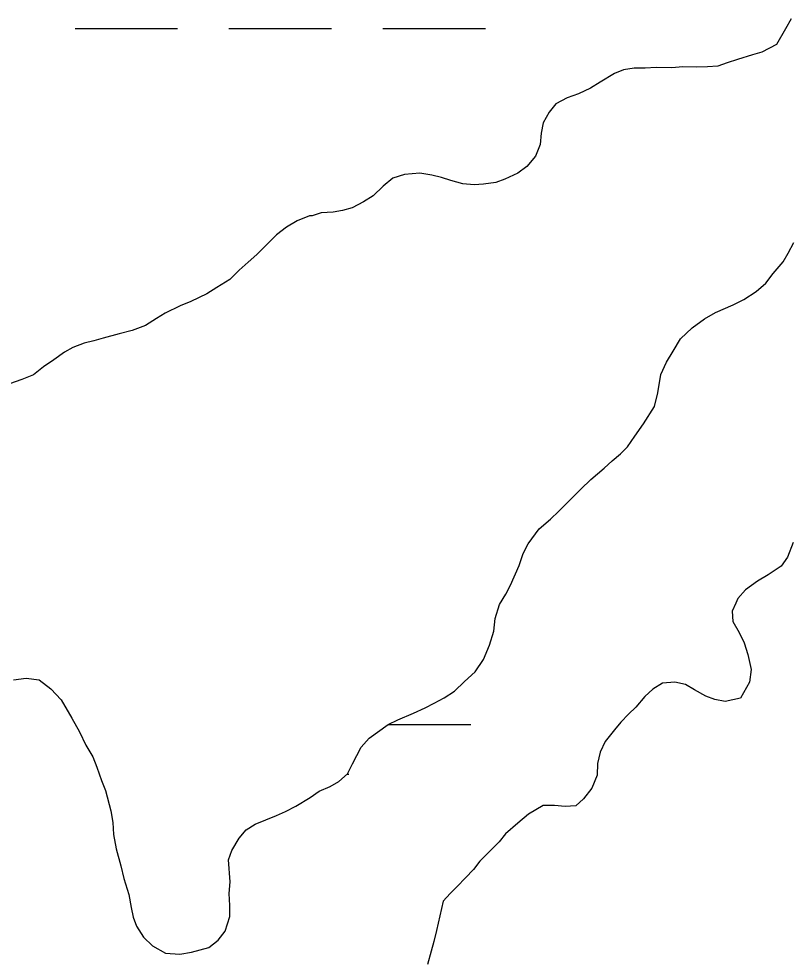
# Model space of a CAD drawing. Extents: x 3177185 to 3215018, y 812988 to 838321.
# Drawn here: x 3188361.3 to 3188602.2, y 834063.6 to 834356.4 of the extents above; entities that cross this region are included whole.
import ezdxf

# ---------------------------------------------------------------- set-up
doc = ezdxf.new("R2010")
doc.units = 0
doc.layers.add('V-WETL-SWMP', color=7, linetype='Continuous')

msp = doc.modelspace()

# ---------------------------------------------------------------- linework, layer by layer
at = {"layer": 'V-WETL-SWMP'}
for p, q in [((3188602.24, 834356.4), (3188600.42, 834353.22)), ((3188378.86, 834353.38), (3188410.86, 834353.38)), ((3188426.86, 834353.38), (3188458.86, 834353.38)), ((3188474.86, 834353.38), (3188506.86, 834353.38)), ((3188600.42, 834353.22), (3188597.61, 834348.38)), ((3188597.61, 834348.38), (3188593.12, 834346.02)), ((3188590.12, 834345.18), (3188585.46, 834343.65)), ((3188593.12, 834346.02), (3188590.12, 834345.18)), ((3188553.3, 834341.01), (3188549.97, 834340.49)), ((3188556.64, 834341.02), (3188553.3, 834341.01)), ((3188560.14, 834341.2), (3188556.64, 834341.02)), ((3188564.97, 834341.06), (3188560.14, 834341.2)), ((3188568.47, 834341.41), (3188564.97, 834341.06)), ((3188572.81, 834341.26), (3188568.47, 834341.41)), ((3188576.14, 834341.44), (3188572.81, 834341.26)), ((3188579.3, 834341.63), (3188576.14, 834341.44)), ((3188582.3, 834342.64), (3188579.3, 834341.63)), ((3188585.46, 834343.65), (3188582.3, 834342.64)), ((3188547.15, 834339.31), (3188542.66, 834336.62)), ((3188549.97, 834340.49), (3188547.15, 834339.31)), ((3188542.66, 834336.62), (3188539.66, 834334.78)), ((3188535.84, 834332.93), (3188532.34, 834331.74)), ((3188539.66, 834334.78), (3188535.84, 834332.93)), ((3188528.85, 834329.89), (3188526.7, 834327.22)), ((3188532.34, 834331.74), (3188528.85, 834329.89)), ((3188526.7, 834327.22), (3188524.88, 834323.88)), ((3188524.88, 834323.88), (3188524.23, 834320.71)), ((3188524.23, 834320.71), (3188523.91, 834317.2)), ((3188523.91, 834317.2), (3188522.43, 834313.53)), ((3188522.43, 834313.53), (3188519.77, 834310.35)), ((3188519.77, 834310.35), (3188516.95, 834308.17)), ((3188477.95, 834306.66), (3188474.96, 834304.15)), ((3188481.61, 834307.84), (3188477.95, 834306.66)), ((3188486.45, 834308.2), (3188481.61, 834307.84)), ((3188490.12, 834307.55), (3188486.45, 834308.2)), ((3188493.12, 834306.9), (3188490.12, 834307.55)), ((3188496.12, 834305.91), (3188493.12, 834306.9)), ((3188499.8, 834304.93), (3188496.12, 834305.91)), ((3188512.96, 834306.32), (3188510.13, 834305.31)), ((3188516.95, 834308.17), (3188512.96, 834306.32)), ((3188474.96, 834304.15), (3188471.81, 834301.13)), ((3188503.3, 834304.61), (3188499.8, 834304.93)), ((3188506.3, 834304.79), (3188503.3, 834304.61)), ((3188510.13, 834305.31), (3188506.3, 834304.79)), ((3188471.81, 834301.13), (3188468.82, 834299.28)), ((3188465.33, 834297.43), (3188462.33, 834296.59)), ((3188468.82, 834299.28), (3188465.33, 834297.43)), ((3188452, 834294.87), (3188448.18, 834293.36)), ((3188452.84, 834294.88), (3188452, 834294.87)), ((3188455.67, 834295.89), (3188452.84, 834294.88)), ((3188459.33, 834296.07), (3188455.67, 834295.89)), ((3188462.33, 834296.59), (3188459.33, 834296.07)), ((3188444.85, 834291.34), (3188441.7, 834288.99)), ((3188448.18, 834293.36), (3188444.85, 834291.34)), ((3188441.7, 834288.99), (3188438.38, 834285.64)), ((3188438.38, 834285.64), (3188435.56, 834282.8)), ((3188601.24, 834283.22), (3188603.06, 834286.56)), ((3188435.56, 834282.8), (3188432.9, 834280.45)), ((3188599.75, 834280.55), (3188601.24, 834283.22)), ((3188432.9, 834280.45), (3188430.08, 834277.94)), ((3188596.6, 834276.86), (3188599.75, 834280.55)), ((3188430.08, 834277.94), (3188427.09, 834275.09)), ((3188594.28, 834273.85), (3188596.6, 834276.86)), ((3188427.09, 834275.09), (3188423.1, 834272.57)), ((3188591.29, 834271.34), (3188594.28, 834273.85)), ((3188423.1, 834272.57), (3188419.94, 834270.56)), ((3188587.47, 834268.82), (3188591.29, 834271.34)), ((3188414.95, 834268.2), (3188411.63, 834266.85)), ((3188419.94, 834270.56), (3188414.95, 834268.2)), ((3188584.15, 834267.14), (3188587.47, 834268.82)), ((3188411.63, 834266.85), (3188406.97, 834264.5)), ((3188575.16, 834262.77), (3188578.66, 834264.78)), ((3188578.66, 834264.78), (3188584.15, 834267.14)), ((3188404.31, 834262.82), (3188400.82, 834260.64)), ((3188406.97, 834264.5), (3188404.31, 834262.82)), ((3188571.34, 834259.91), (3188575.16, 834262.77)), ((3188396.66, 834259.12), (3188392.66, 834258.1)), ((3188400.82, 834260.64), (3188396.66, 834259.12)), ((3188567.69, 834256.56), (3188571.34, 834259.91)), ((3188387.67, 834256.74), (3188384.67, 834255.89)), ((3188392.66, 834258.1), (3188387.67, 834256.74)), ((3188565.38, 834252.72), (3188567.69, 834256.56)), ((3188378.18, 834253.86), (3188375.52, 834252.35)), ((3188381.68, 834255.21), (3188378.18, 834253.86)), ((3188384.67, 834255.89), (3188381.68, 834255.21)), ((3188375.52, 834252.35), (3188372.2, 834250)), ((3188563.39, 834249.21), (3188565.38, 834252.72)), ((3188369.04, 834247.82), (3188365.89, 834245.31)), ((3188372.2, 834250), (3188369.04, 834247.82)), ((3188561.58, 834245.37), (3188563.39, 834249.21)), ((3188365.89, 834245.31), (3188362.23, 834243.79)), ((3188560.6, 834239.7), (3188561.58, 834245.37)), ((3188362.23, 834243.79), (3188358.4, 834242.44)), ((3188559.62, 834235.36), (3188560.6, 834239.7)), ((3188556.15, 834230.01), (3188559.62, 834235.36)), ((3188553.5, 834226.16), (3188556.15, 834230.01)), ((3188551.18, 834222.82), (3188553.5, 834226.16)), ((3188549.02, 834220.64), (3188551.18, 834222.82)), ((3188543.87, 834216.12), (3188546.36, 834218.46)), ((3188546.36, 834218.46), (3188549.02, 834220.64)), ((3188539.72, 834212.6), (3188543.87, 834216.12)), ((3188536.57, 834209.58), (3188539.72, 834212.6)), ((3188534.25, 834207.24), (3188536.57, 834209.58)), ((3188529.77, 834202.72), (3188534.25, 834207.24)), ((3188527.11, 834200.21), (3188529.77, 834202.72)), ((3188523.62, 834197.19), (3188527.11, 834200.21)), ((3188520.15, 834192.51), (3188523.62, 834197.19)), ((3188518.66, 834189.5), (3188520.15, 834192.51)), ((3188602.88, 834192.95), (3188601.07, 834188.44)), ((3188517.34, 834185.83), (3188518.66, 834189.5)), ((3188514.7, 834179.65), (3188517.34, 834185.83)), ((3188601.07, 834188.44), (3188599.08, 834185.6)), ((3188595.1, 834182.91), (3188591.77, 834180.9)), ((3188599.08, 834185.6), (3188595.1, 834182.91)), ((3188591.77, 834180.9), (3188587.95, 834178.21)), ((3188513.22, 834176.81), (3188514.7, 834179.65)), ((3188587.95, 834178.21), (3188585.63, 834175.54)), ((3188511.23, 834173.63), (3188513.22, 834176.81)), ((3188584.97, 834174.03), (3188583.81, 834171.53)), ((3188585.63, 834175.54), (3188584.97, 834174.03)), ((3188509.92, 834169.29), (3188511.23, 834173.63)), ((3188583.81, 834171.53), (3188583.99, 834168.36)), ((3188509.44, 834165.29), (3188509.92, 834169.29)), ((3188583.99, 834168.36), (3188586.01, 834164.87)), ((3188508.12, 834160.95), (3188509.44, 834165.29)), ((3188586.01, 834164.87), (3188587.53, 834161.71)), ((3188506.31, 834156.44), (3188508.12, 834160.95)), ((3188587.53, 834161.71), (3188588.71, 834158.05)), ((3188503.66, 834152.59), (3188506.31, 834156.44)), ((3188588.71, 834158.05), (3188589.73, 834153.39)), ((3188359.65, 834150.1), (3188363.65, 834150.62)), ((3188363.65, 834150.62), (3188367.65, 834150.14)), ((3188500.34, 834149.58), (3188503.66, 834152.59)), ((3188589.73, 834153.39), (3188589.25, 834149.38)), ((3188367.65, 834150.14), (3188371.33, 834147.32)), ((3188497.19, 834146.56), (3188500.34, 834149.58)), ((3188562.08, 834149.09), (3188559.09, 834147.24)), ((3188565.91, 834149.44), (3188562.08, 834149.09)), ((3188569.25, 834148.62), (3188565.91, 834149.44)), ((3188572.09, 834146.97), (3188569.25, 834148.62)), ((3188589.25, 834149.38), (3188586.44, 834144.37)), ((3188371.33, 834147.32), (3188374.52, 834143.84)), ((3188494.03, 834144.55), (3188497.19, 834146.56)), ((3188556.6, 834144.9), (3188553.78, 834141.55)), ((3188559.09, 834147.24), (3188556.6, 834144.9)), ((3188575.6, 834144.99), (3188572.09, 834146.97)), ((3188578.44, 834144), (3188575.6, 834144.99)), ((3188374.52, 834143.84), (3188377.88, 834138.18)), ((3188488.04, 834141.35), (3188490.87, 834142.87)), ((3188490.87, 834142.87), (3188494.03, 834144.55)), ((3188581.61, 834143.35), (3188578.44, 834144)), ((3188586.44, 834144.37), (3188581.61, 834143.35)), ((3188479.56, 834137.65), (3188484.38, 834139.67)), ((3188484.38, 834139.67), (3188488.04, 834141.35)), ((3188551.46, 834139.38), (3188549.13, 834136.86)), ((3188553.78, 834141.55), (3188551.46, 834139.38)), ((3188377.88, 834138.18), (3188380.23, 834133.86)), ((3188470.58, 834131.94), (3188476.56, 834136.13)), ((3188476.56, 834136.13), (3188479.56, 834137.65)), ((3188476.56, 834136.13), (3188502.27, 834136.13)), ((3188549.13, 834136.86), (3188547.14, 834134.52)), ((3188380.23, 834133.86), (3188382.25, 834129.7)), ((3188547.14, 834134.52), (3188544.16, 834130.84)), ((3188468.1, 834129.09), (3188470.58, 834131.94)), ((3188544.16, 834130.84), (3188542.68, 834127.5)), ((3188382.25, 834129.7), (3188384.43, 834126.04)), ((3188465.45, 834123.91), (3188468.1, 834129.09)), ((3188542.68, 834127.5), (3188541.86, 834124)), ((3188384.43, 834126.04), (3188385.61, 834122.88)), ((3188385.61, 834122.88), (3188387.13, 834118.72)), ((3188463.8, 834120.74), (3188465.45, 834123.91)), ((3188541.86, 834124), (3188541.71, 834120.33)), ((3188387.13, 834118.72), (3188388.31, 834115.56)), ((3188458.48, 834116.88), (3188461.14, 834118.39)), ((3188461.14, 834118.39), (3188463.8, 834120.74)), ((3188463.76, 834120.7), (3188464.27, 834120.7)), ((3188541.71, 834120.33), (3188540.06, 834116.32)), ((3188388.31, 834115.56), (3188390.01, 834109.24)), ((3188452.17, 834113.35), (3188454.99, 834115.37)), ((3188454.99, 834115.37), (3188458.48, 834116.88)), ((3188540.06, 834116.32), (3188537.41, 834112.97)), ((3188447.68, 834110.67), (3188452.17, 834113.35)), ((3188537.41, 834112.97), (3188535.08, 834110.8)), ((3188444.52, 834108.98), (3188447.68, 834110.67)), ((3188524.92, 834110.92), (3188520.26, 834108.23)), ((3188528.42, 834110.93), (3188524.92, 834110.92)), ((3188531.75, 834110.62), (3188528.42, 834110.93)), ((3188535.08, 834110.8), (3188531.75, 834110.62)), ((3188390.01, 834109.24), (3188390.69, 834105.57)), ((3188435.03, 834105.11), (3188441.69, 834107.8)), ((3188441.69, 834107.8), (3188444.52, 834108.98)), ((3188520.26, 834108.23), (3188516.94, 834105.38)), ((3188390.69, 834105.57), (3188390.88, 834101.9)), ((3188432.21, 834103.26), (3188435.03, 834105.11)), ((3188516.94, 834105.38), (3188513.12, 834102.03)), ((3188390.88, 834101.9), (3188391.73, 834097.41)), ((3188427.74, 834096.91), (3188430.05, 834100.75)), ((3188430.05, 834100.75), (3188432.21, 834103.26)), ((3188513.12, 834102.03), (3188511.13, 834099.52)), ((3188511.13, 834099.52), (3188507.65, 834096)), ((3188391.73, 834097.41), (3188393.09, 834092.08)), ((3188426.75, 834093.9), (3188427.74, 834096.91)), ((3188507.65, 834096), (3188505.16, 834093.49)), ((3188393.09, 834092.08), (3188394.11, 834088.08)), ((3188427.28, 834087.07), (3188426.75, 834093.9)), ((3188505.16, 834093.49), (3188503.17, 834090.98)), ((3188503.17, 834090.98), (3188500.68, 834088.3)), ((3188394.11, 834088.08), (3188395.63, 834083.09)), ((3188426.97, 834083.4), (3188427.28, 834087.07)), ((3188500.68, 834088.3), (3188498.03, 834085.63)), ((3188427.15, 834079.73), (3188426.97, 834083.4)), ((3188495.87, 834083.45), (3188493.72, 834081.1)), ((3188498.03, 834085.63), (3188495.87, 834083.45)), ((3188395.63, 834083.09), (3188396.32, 834079.09)), ((3188493.72, 834081.1), (3188491.59, 834071.93)), ((3188396.32, 834079.09), (3188397, 834076.1)), ((3188427.17, 834076.23), (3188427.15, 834079.73)), ((3188397, 834076.1), (3188398.01, 834073.27)), ((3188425.69, 834071.73), (3188427.17, 834076.23)), ((3188398.01, 834073.27), (3188400.19, 834069.78)), ((3188423.53, 834068.88), (3188425.69, 834071.73)), ((3188491.59, 834071.93), (3188490.77, 834068.42)), ((3188400.19, 834069.78), (3188403.04, 834067.12)), ((3188420.54, 834066.54), (3188423.53, 834068.88)), ((3188403.04, 834067.12), (3188407.05, 834064.81)), ((3188415.21, 834065.18), (3188420.54, 834066.54)), ((3188490.77, 834068.42), (3188489.95, 834065.42)), ((3188407.05, 834064.81), (3188411.55, 834064.49)), ((3188411.55, 834064.49), (3188415.21, 834065.18)), ((3188489.95, 834065.42), (3188488.8, 834061.25))]:
    msp.add_line(p, q, dxfattribs=at)

doc.saveas('drawing.dxf')
